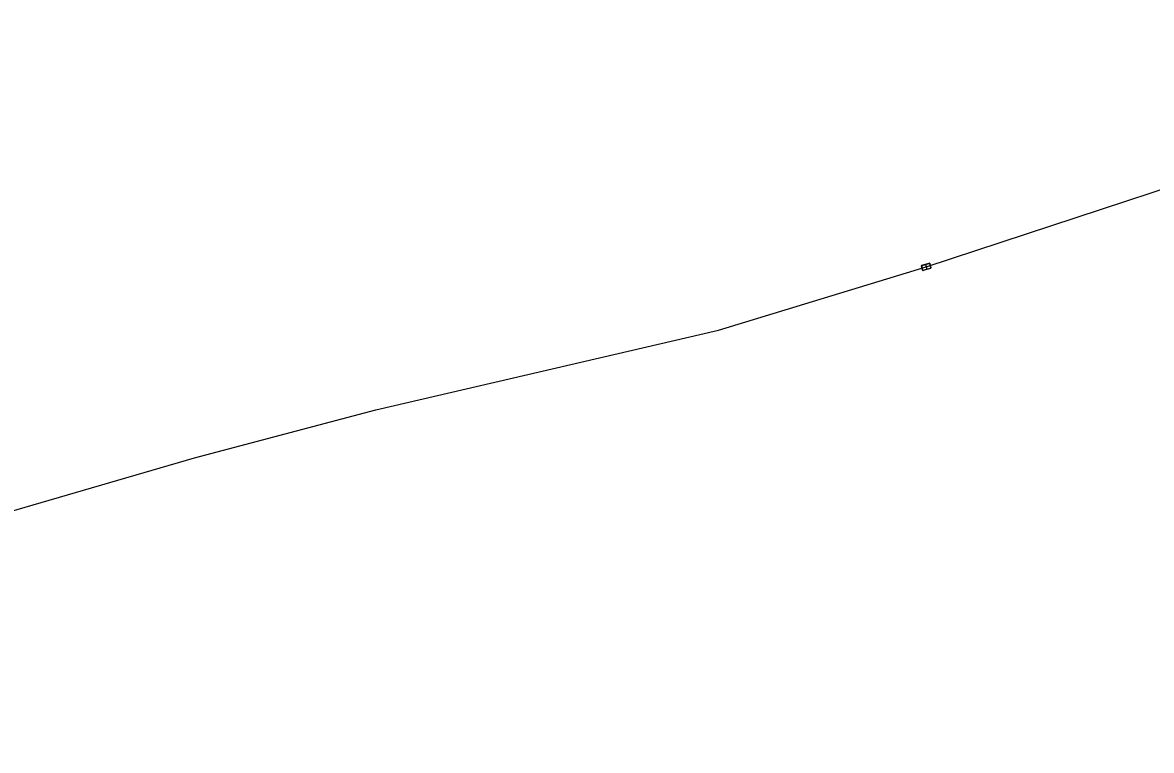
# Model space of a CAD drawing. Extents: x 1614474 to 1865144, y 1098877 to 1212550.
# Drawn here: x 1748374 to 1749415, y 1165971 to 1166642 of the extents above; entities that cross this region are included whole.
import ezdxf

# ---------------------------------------------------------------- set-up
doc = ezdxf.new("R2010")
doc.units = 0
doc.layers.add('BFUSER_DUCTENCLOSURE', color=7, linetype='Continuous')
doc.layers.add('BFUSER_FIBERSPAN', color=7, linetype='Continuous')

msp = doc.modelspace()

# ---------------------------------------------------------------- linework, layer by layer
at = {"layer": 'BFUSER_DUCTENCLOSURE'}
msp.add_line((1749206.9, 1166419), (1749208.1, 1166414.7), dxfattribs=at)
for points in [[(1749204.2, 1166413.9), (1749203.1, 1166417.7)], [(1749204.4, 1166414.1), (1749203.4, 1166417.6)], [(1749203.5, 1166418.3), (1749210.2, 1166420.2)], [(1749203.7, 1166418.1), (1749210.1, 1166420)], [(1749211.6, 1166415.4), (1749204.8, 1166413.5)], [(1749204.9, 1166413.8), (1749211.4, 1166415.6)], [(1749210.6, 1166419.7), (1749211.6, 1166416.1)], [(1749210.8, 1166419.9), (1749211.9, 1166416)]]:
    msp.add_lwpolyline(points, dxfattribs=at)
for centre, radius, start, end in [((1749203.6, 1166417.8), 0.5, 105.7903, 195.7903), ((1749203.8, 1166417.7), 0.4, 105.7903, 195.7903), ((1749204.7, 1166414), 0.5, 195.7903, 285.7903), ((1749204.8, 1166414.2), 0.4, 195.7903, 285.7903), ((1749210.2, 1166419.6), 0.4, 15.7903, 105.7903), ((1749210.3, 1166419.7), 0.5, 15.7903, 105.7903), ((1749211.3, 1166416), 0.4, 285.7903, 15.7903), ((1749211.4, 1166415.9), 0.5, 285.7903, 15.7903)]:
    msp.add_arc(centre, radius, start, end, dxfattribs=at)
at = {"layer": 'BFUSER_FIBERSPAN'}
msp.add_lwpolyline([(1747588.1, 1165971), (1748125.1, 1166122.1), (1748532.8, 1166240.8), (1748700, 1166285), (1749016, 1166358.4), (1749207.4, 1166416.9), (1749600, 1166545.9), (1749877.2, 1166636.6), (1750346.2, 1166806.3), (1750606.7, 1166933.2), (1751176.7, 1167193.4), (1751927.4, 1167573.2), (1752137.1, 1167665.8), (1752485.1, 1167837.4), (1753310.6, 1168268.6), (1754962, 1169051.9)], dxfattribs=at)

doc.saveas('drawing.dxf')
